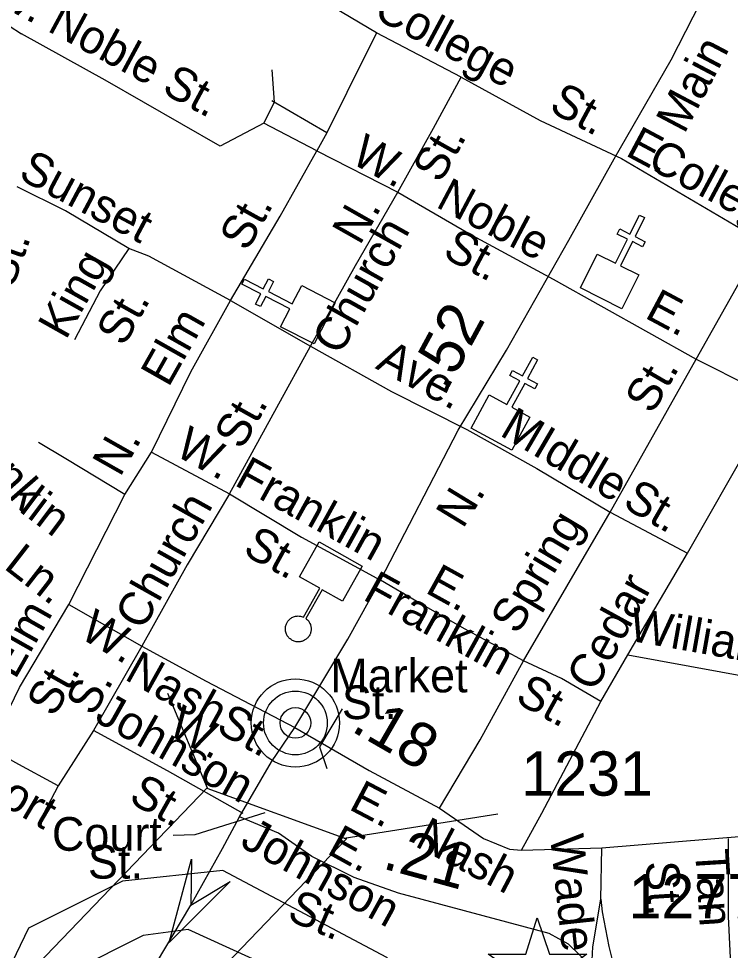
# Model space of a CAD drawing. Extents: x 2126262 to 2293712, y 749403 to 919119.
# Drawn here: x 2205761 to 2207771, y 855062 to 857692 of the extents above; entities that cross this region are included whole.
import ezdxf

# ---------------------------------------------------------------- set-up
doc = ezdxf.new("R2010")
doc.units = 0
for name, color, linetype in [('Exist Civil Demographics County Seat CELL', 7, 'Continuous'), ('Exist Civil Patrol Station CELL', 7, 'Continuous'), ('Exist Civil Post Office CELL', 7, 'Continuous'), ('Exist Cultural Church CELL', 7, 'Continuous'), ('Exist Hydrographic River Shore', 7, 'Continuous'), ('Exist Road Non-System Type 51', 7, 'Continuous'), ('Exist Road Non-System Type 51 Label', 7, 'Continuous'), ('Exist Road Secondary Mileage Hundredths English Label', 7, 'Continuous'), ('Exist Road Secondary Structure Standard Bridge Attributed CELL', 7, 'Continuous'), ('Exist Road Secondary Structure Standard Bridge CELL', 7, 'Continuous'), ('Exist Road Secondary Type 51 Attributed', 7, 'Continuous'), ('Exist Road Secondary Type 51 Label', 7, 'Continuous'), ('Exist Road Secondary Type 51 Number Label', 7, 'Continuous')]:
    doc.layers.add(name, color=color, linetype=linetype)

msp = doc.modelspace()

# ---------------------------------------------------------------- linework, layer by layer
at = {"layer": 'Exist Civil Demographics County Seat CELL'}
for radius in [124.7, 90, 43.3]:
    msp.add_circle((2206542.7, 855703.7), radius, dxfattribs=at)
at = {"layer": 'Exist Civil Patrol Station CELL'}
msp.add_lwpolyline([(2207087.7, 855051.1), (2207193.8, 855051.1), (2207225.9, 855153.8), (2207260.5, 855051.1), (2207365.8, 855051.1), (2207280.9, 854990.6), (2207314.9, 854889.8), (2207228.1, 854951.4), (2207142.7, 854887.9), (2207174.5, 854989.5)], close=True, dxfattribs=at)
at = {"layer": 'Exist Civil Post Office CELL'}
msp.add_lwpolyline([(2206572.1, 855998.7), (2206574.3, 855996.9), (2206576.5, 855995), (2206578.5, 855992.9), (2206580.3, 855990.6), (2206581.7, 855988.4), (2206582.9, 855986.4), (2206583.9, 855984.4), (2206584.9, 855981.9), (2206585.6, 855980), (2206586.2, 855977.7), (2206586.7, 855975.3), (2206587, 855973.3), (2206587.2, 855970.9), (2206587.2, 855968.5), (2206587.1, 855966.4), (2206587, 855964.3), (2206586.6, 855962.6), (2206586.2, 855960.6), (2206585.6, 855958.3), (2206584.9, 855956.3), (2206584.1, 855954.3), (2206583.1, 855952.2), (2206581.8, 855949.9), (2206580.6, 855948.1), (2206579.2, 855946.3), (2206577.5, 855944.2), (2206576.1, 855942.8), (2206574.5, 855941.4), (2206573, 855940.2), (2206571.5, 855939.1), (2206569.8, 855938), (2206568, 855937), (2206566, 855935.9), (2206562.9, 855934.7), (2206560.5, 855933.9), (2206558.3, 855933.4), (2206556.3, 855933.1), (2206554.4, 855932.8), (2206552, 855932.6), (2206550, 855932.6), (2206547.5, 855932.8), (2206545.1, 855933.1), (2206542.2, 855933.7), (2206539.6, 855934.4), (2206536.9, 855935.3), (2206534.5, 855936.4), (2206532.7, 855937.4), (2206530.3, 855938.9), (2206527.9, 855940.7), (2206525.9, 855942.4), (2206524.2, 855944.1), (2206522.8, 855945.7), (2206521.2, 855947.8), (2206519.7, 855949.9), (2206518.4, 855952.3), (2206517.2, 855954.7), (2206516.2, 855957.5), (2206515.4, 855960), (2206514.9, 855962.4), (2206514.6, 855964.3), (2206514.3, 855967.2), (2206514.3, 855969.4), (2206514.4, 855971.8), (2206514.6, 855974), (2206515, 855976.3), (2206515.6, 855978.8), (2206516.3, 855981), (2206517.3, 855983.6), (2206518.2, 855985.5), (2206519.3, 855987.5), (2206520.6, 855989.5), (2206521.7, 855991.2), (2206523.4, 855993.3), (2206525.1, 855995), (2206526.8, 855996.7), (2206528.7, 855998.1), (2206530.7, 855999.6), (2206532.8, 856000.9), (2206535.4, 856002.3), (2206537.7, 856003.2), (2206540.2, 856004.1), (2206543.3, 856004.8), (2206545.7, 856005.2), (2206547.9, 856005.5), (2206550.6, 856005.6), (2206553.1, 856005.5), (2206555.5, 856005.3), (2206557.5, 856004.9), (2206559.8, 856004.5), (2206562.4, 856003.7), (2206564, 856003.1), (2206565.2, 856002.6), (2206611.3, 856083.9), (2206554.2, 856116.2), (2206610.2, 856215), (2206731.3, 856146.3), (2206675.3, 856047.6), (2206618.2, 856079.9)], close=True, dxfattribs=at)
at = {"layer": 'Exist Cultural Church CELL'}
for points in [[(2207395.6, 857026.7), (2207446.6, 857001.4), (2207480.7, 857069.5), (2207452.1, 857083.8), (2207459.2, 857098.1), (2207487.8, 857083.7), (2207514.7, 857137.5), (2207529.1, 857130.3), (2207502.2, 857076.6), (2207530.8, 857062.2), (2207523.6, 857048), (2207495, 857062.3), (2207460.9, 856994.2), (2207512.4, 856968.3), (2207464.8, 856873.1), (2207348, 856931.5)], [(2206500.9, 856821.9), (2206526.7, 856872.6), (2206459, 856907.3), (2206444.4, 856878.9), (2206430.2, 856886.1), (2206444.7, 856914.6), (2206391.2, 856942), (2206398.5, 856956.3), (2206452.1, 856928.9), (2206466.6, 856957.4), (2206480.9, 856950.1), (2206466.3, 856921.6), (2206534, 856886.9), (2206560.4, 856938.1), (2206655.2, 856889.6), (2206595.6, 856773.4)], [(2207090.2, 856629.6), (2207140.3, 856602.6), (2207176.7, 856669.5), (2207148.5, 856684.7), (2207156.2, 856698.8), (2207184.3, 856683.5), (2207213, 856736.4), (2207227, 856728.7), (2207198.4, 856675.9), (2207226.5, 856660.6), (2207218.9, 856646.6), (2207190.7, 856661.8), (2207154.4, 856594.9), (2207205, 856567.3), (2207154.3, 856473.8), (2207039.5, 856536.1)]]:
    msp.add_lwpolyline(points, close=True, dxfattribs=at)
at = {"layer": 'Exist Hydrographic River Shore'}
for points in [[(2207688.2, 853827.9), (2207638.3, 853940), (2207065.8, 854781.2), (2206801, 855041.7), (2206338, 855287), (2206054, 855257.5), (2205788.7, 855124.8), (2205683, 854907.1), (2205631.6, 854704), (2205525.7, 854741.1), (2205399.6, 854837), (2205128.4, 855115.7)], [(2207573.2, 853699.4), (2207494.5, 853859.9), (2206939.2, 854675.6), (2206700, 854911), (2206239.7, 855120.4), (2206112.8, 855103.5), (2205911.9, 855003), (2205837.9, 854850.5), (2205775.6, 854604.4), (2205658.5, 854520.8), (2205447, 854594.8), (2205289.3, 854714.8), (2204970.5, 855073.7)]]:
    msp.add_lwpolyline(points, dxfattribs=at)
at = {"layer": 'Exist Road Non-System Type 51'}
for p, q in [((2207010.7, 857526.9), (2206771.4, 857651.8)), ((2206631.3, 857369.1), (2206476.4, 857459.9)), ((2206603.4, 857318.9), (2206453.4, 857396.4)), ((2206631.3, 857369.1), (2206603.4, 857318.9)), ((2206603.4, 857318.9), (2206832.1, 857201.6)), ((2207464.2, 857297.3), (2207855.5, 857066.4)), ((2207271, 856956), (2207674.9, 856730.6)), ((2207674.9, 856730.6), (2207804.6, 856961)), ((2206359.3, 856895.9), (2206585.2, 856767.4)), ((2207431.4, 856298.5), (2207674.9, 856730.6)), ((2207674.9, 856730.6), (2207898.1, 856617.5)), ((2207650.5, 856182.7), (2207898.1, 856617.5)), ((2206060.8, 856348.1), (2206136.1, 856468.2)), ((2206136.1, 856468.2), (2206356.5, 856350.9)), ((2205902.9, 856038), (2206060.8, 856348.1)), ((2207186.8, 855878.7), (2207431.4, 856298.5)), ((2207431.4, 856298.5), (2207650.5, 856182.7)), ((2207481.7, 855896.4), (2207650.5, 856182.7)), ((2205902.9, 856038), (2206109.3, 855920.8)), ((2206109.3, 855920.8), (2205972.4, 855682.6)), ((2207405.6, 855764.5), (2207481.7, 855896.4)), ((2207481.7, 855896.4), (2207919.7, 855815.5)), ((2205972.4, 855682.6), (2205872.4, 855526)), ((2205872.4, 855526), (2205819.4, 855425.5))]:
    msp.add_line(p, q, dxfattribs=at)
for points in [[(2205946.2, 858127.3), (2205747, 857756.9), (2205727.3, 857724), (2205716.3, 857699.8), (2205718.5, 857688.8), (2205733.9, 857671.3), (2205768.5, 857649.1)], [(2206771.4, 857651.8), (2206475.7, 857827.8), (2206166.6, 858005.8), (2205946.2, 858127.3)], [(2206453.4, 857396.4), (2206330, 857331.4), (2206005.3, 857518.2), (2205768.5, 857649.1)], [(2206771.4, 857651.8), (2206687.8, 857482.9), (2206631.3, 857369.1)], [(2206453.4, 857396.4), (2206484.1, 857456.4), (2206477.1, 857547.1)], [(2206832.1, 857201.6), (2206932.6, 857383.1), (2207010.7, 857526.9)], [(2207010.7, 857526.9), (2207233.9, 857404), (2207464.2, 857297.3)], [(2206359.3, 856895.9), (2206500.1, 857134.6), (2206603.4, 857318.9)], [(2206072.3, 857043.4), (2205893.7, 857149.6), (2205756.3, 857217.3)], [(2206585.2, 856767.4), (2206712.2, 856995), (2206832.1, 857201.6)], [(2206832.1, 857201.6), (2207042.8, 857080.1), (2207271, 856956)], [(2206072.3, 857043.4), (2205991.4, 856923.3), (2205918.8, 856785.2)], [(2206359.3, 856895.9), (2206129.1, 857021.5), (2206072.3, 857043.4)], [(2206136.1, 856468.2), (2206247.7, 856694.8), (2206359.3, 856895.9)], [(2206356.5, 856350.9), (2206490.4, 856594.3), (2206585.2, 856767.4)], [(2206585.2, 856767.4), (2206814, 856639), (2207027.3, 856532.3)], [(2207027.3, 856532.3), (2207224.3, 856422.1), (2207431.4, 856298.5)], [(2206060.8, 856348.1), (2205894.1, 856449.4), (2205817.4, 856495.4)], [(2206356.5, 856350.9), (2206236.5, 856149.9), (2206109.3, 855920.8)], [(2206356.5, 856350.9), (2206560.2, 856228.1), (2206782.7, 856106.3)], [(2207186.8, 855878.7), (2207020.6, 855969.7), (2206885.3, 856046.5), (2206782.7, 856106.3)], [(2205872.4, 855526), (2205751, 855591.6), (2205679.9, 855632.1), (2205763.6, 855803.8), (2205902.9, 856038)], [(2206109.3, 855920.8), (2206290.7, 855821.6), (2206540.7, 855690.8)], [(2206949.9, 855462.8), (2207064.2, 855656), (2207186.8, 855878.7)], [(2207405.6, 855764.5), (2207294.7, 855829.4), (2207186.8, 855878.7)], [(2207181.4, 855344.2), (2207238.4, 855449.4), (2207405.6, 855764.5)], [(2206395.3, 855448.3), (2206181.5, 855568.3), (2205972.4, 855682.6)], [(2207765.2, 855377.1), (2207765.2, 855157.3), (2207774.8, 854963.3)], [(2207405.4, 855206.5), (2207409.1, 855170.1), (2207428.4, 855073.1), (2207446.4, 855001.2), (2207474.8, 854924.9), (2207512.2, 854848.5)]]:
    msp.add_lwpolyline(points, dxfattribs=at)
at = {"layer": 'Exist Road Non-System Type 51 Label'}
for points in [[(2206674.5, 855743.5), (2206610.4, 855635.9), (2206631.1, 855575.5)], [(2206197.2, 855386.7), (2206259.4, 855388.6), (2206457.6, 855450.9)]]:
    msp.add_lwpolyline(points, dxfattribs=at)
at = {"layer": 'Exist Road Secondary Structure Standard Bridge Attributed CELL'}
msp.add_lwpolyline([(2206358.6, 855255.9), (2206185.8, 855083.8), (2206249.4, 855319.2), (2206247, 855189.3)], close=True, dxfattribs=at)
at = {"layer": 'Exist Road Secondary Structure Standard Bridge CELL'}
for p, q in [((2206294.2, 855519.3), (2206182.7, 855786.6)), ((2206680.1, 855378.8), (2207114.5, 855447.4))]:
    msp.add_line(p, q, dxfattribs=at)
msp.add_lwpolyline([(2205792.3, 854999.7), (2206292.3, 855519.9), (2206687.2, 855376.2), (2206187.2, 854856)], close=True, dxfattribs=at)
at = {"layer": 'Exist Road Secondary Type 51 Attributed'}
for points in [[(2206540.7, 855690.8), (2206690.6, 855940.2), (2206782.7, 856106.3), (2207002.6, 856530), (2207139, 856756), (2207314.9, 857066.6), (2207443.5, 857296), (2207604.6, 857575.8), (2207748, 857857.9), (2207824, 858016.3), (2207856.1, 858091.7), (2207868.7, 858142)], [(2206385, 855438.6), (2206475.4, 855593.6), (2206540.7, 855690.8)], [(2206540.7, 855690.8), (2206751.1, 855569.6), (2206949.9, 855462.8), (2207074, 855377.7), (2207147.9, 855347), (2207181.4, 855344.2), (2207408.5, 855351.2)], [(2207408.5, 855351.2), (2207921.7, 855393.1), (2208248.5, 855462.5)], [(2206247, 855189.3), (2206336.7, 855349.2), (2206385, 855438.6)], [(2207380.1, 855015.5), (2207313.7, 855079.4), (2207259.6, 855109.6), (2206834, 855223.3), (2206709.1, 855267), (2206589.2, 855326.7), (2206495.4, 855392.6), (2206385, 855438.6)], [(2207380.1, 855015.5), (2207383.2, 855071.4), (2207405.4, 855206.5), (2207408.5, 855351.2)], [(2205671.7, 854196.8), (2205756.2, 854330), (2205914.6, 854612.7), (2206010.8, 854769), (2206053.7, 854863.8), (2206247, 855189.3)]]:
    msp.add_lwpolyline(points, dxfattribs=at)

# ---------------------------------------------------------------- texts
at = {"layer": 'Exist Road Non-System Type 51 Label'}
for s, rotation, p in [('w. Noble St.', 331.6552, (2205695.9, 857735.6)), ('College', 331.8774, (2206759, 857696.8)), ('St.', 331.68, (2207255.3, 857432.8)), ('E.', 331.8774, (2207471.9, 857307.4)), ('W.', 331.0918, (2206695.4, 857286.7)), ('St.', 60.7559, (2206952, 857224)), ('College', 331.8774, (2207532.7, 857273.2)), ('Sunset', 331.9584, (2205756.4, 857242.1)), ('Noble', 332.0733, (2206936, 857162)), ('St.', 60.868, (2206406.4, 857031.6)), ('N.', 60.4414, (2206724.7, 857049.3)), ('Church', 60.7163, (2206668.3, 856738.1)), ('St.', 331.8568, (2206955, 857020.9)), ('St.', 70.2823, (2205743.7, 856927.2)), ('King', 60.6443, (2205894.1, 856782.5)), ('E.', 331.8774, (2207526.3, 856849)), ('St.', 60.6443, (2206058.4, 856763.4)), ('Elm', 60.5055, (2206184, 856648.6)), ('Ave.', 331.758, (2206766, 856705.6)), ('St.', 59.8107, (2207550.7, 856572.2)), ('St.', 60.7559, (2206391.5, 856471.8)), ('Frank', 311.0672, (2205557.8, 856540.9)), ('MIddle', 329.6287, (2207116.7, 856517.1)), ('W.', 331.0918, (2206198.3, 856461.7)), ('N.', 60.4414, (2206047.3, 856395.3)), ('Franklin', 331.0918, (2206367.3, 856376.6)), ('lin', 323.0655, (2205759.5, 856302.4)), ('St.', 329.8399, (2207463.5, 856315.1)), ('Church', 60.7163, (2206111.3, 855961.6)), ('Spring', 59.1717, (2207170.2, 855950.1)), ('St.', 331.0918, (2206390.6, 856181.7)), ('Ln.', 322.113, (2205716, 856141.6)), ('E.', 331.0918, (2206906.2, 856073.3)), ('Franklin', 331.0918, (2206729.9, 856053.6)), ('Cedar', 61.2336, (2207387.1, 855787.7)), ('Elm', 60.4414, (2205751.2, 855824.2)), ('W.', 329.5035, (2205929.4, 855946.6)), ('William-', 349.9321, (2207481.5, 855936.7)), ('Nash', 330.762, (2206056.7, 855828.3)), ('St.', 60.4414, (2205861, 855717.1)), ('St.', 331.0918, (2207159.9, 855764.1)), ('S.', 60.4414, (2205971.5, 855719.5)), ('Johnson', 330.6102, (2205971.8, 855710.6)), ('W.', 330.6102, (2206177.9, 855674.5)), ('St.', 330.762, (2206314.8, 855680.6)), ('Short', 329.4406, (2205570.4, 855555.9)), ('St.', 330.6102, (2206068, 855482.4)), ('Johnson', 331.0513, (2206383, 855357.1)), ('E.', 331.0918, (2206628.4, 855337)), ('Tan', 273.5774, (2207671.5, 855345.2)), ('St.', 273.5774, (2207531.3, 855311.6)), ('St.', 336.6446, (2206515.2, 855150))]:
    msp.add_text(s, height=95, rotation=rotation, dxfattribs=at).set_placement(p)
for s, p in [('Market', (2206640.9, 855790.1)), ('St.', (2206674.1, 855714.5)), ('Court', (2205854.9, 855342.9)), ('St.', (2205956.7, 855264.2))]:
    msp.add_text(s, height=95, dxfattribs=at).set_placement(p)
at = {"layer": 'Exist Road Secondary Mileage Hundredths English Label'}
for s, rotation, p in [('.52', 61.5477, (2206970.4, 856638.4)), ('.18', 329.9712, (2206696.6, 855682.7)), ('.21', 344.7954, (2206785.5, 855293.6))]:
    msp.add_text(s, height=125, rotation=rotation, dxfattribs=at).set_placement(p)
at = {"layer": 'Exist Road Secondary Type 51 Label'}
for s, rotation, p in [('Main', 62.1588, (2207641.2, 857363.7)), ('N.', 58.5687, (2207015.8, 856249.4)), ('E. ', 332.2487, (2206690.3, 855461.6)), ('Nash', 332.2487, (2206876.7, 855357.5)), ('Wade', 276.1126, (2207261.7, 855384.4))]:
    msp.add_text(s, height=95, rotation=rotation, dxfattribs=at).set_placement(p)
at = {"layer": 'Exist Road Secondary Type 51 Number Label'}
for s, p in [('1231', (2207180.8, 855498.4)), ('1277', (2207483.7, 855151.9))]:
    msp.add_text(s, height=125, dxfattribs=at).set_placement(p)

doc.saveas('drawing.dxf')
